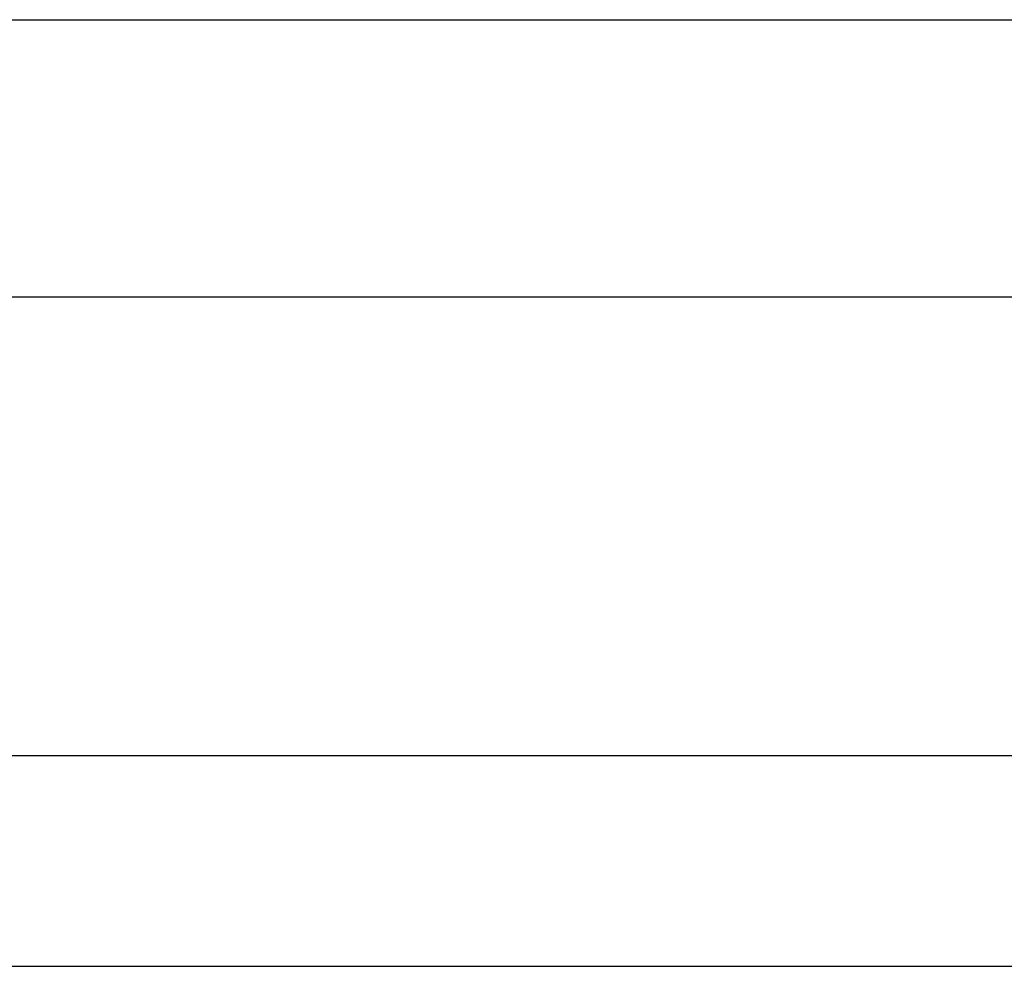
# Model space of a CAD drawing. Header units: centimetres. Extents: x -131 to 30, y 97 to 149.
# Tile 288 of 656: x -50.542 to -50.111, y 142.259 to 142.673. Entities that reach past the tile are written whole.
import ezdxf

# ---------------------------------------------------------------- set-up
doc = ezdxf.new("R2010")
doc.units = ezdxf.units.CM
doc.layers.add('Calque 02', color=7, linetype='Continuous', true_color=0x7d26cd)
doc.layers.add('Calque 06', color=7, linetype='Continuous', true_color=0x815a2c)

msp = doc.modelspace()

# ---------------------------------------------------------------- linework, layer by layer
at = {"layer": 'Calque 02'}
msp.add_open_spline([(-108.87303, 142.35101, 48.67047), (-49.87303, 142.35101, 48.67047), (9.12697, 142.35101, 48.67047)], degree=2, dxfattribs=at)
at = {"layer": 'Calque 06'}
for points in [[(-107.00103, 142.67312, 12.91113), (-49.96522, 142.67312, 12.91113), (7.07059, 142.67312, 12.91113)], [(-107.00103, 142.67312, 5.14345), (-49.96522, 142.67312, 5.14345), (7.07059, 142.67312, 5.14345)], [(-107.00103, 142.67312, 8.76232), (-49.96522, 142.67312, 8.76232), (7.07059, 142.67312, 8.76232)], [(-107.00103, 142.67312, 12.91113), (-49.96522, 142.67312, 12.91113), (7.07059, 142.67312, 12.91113)], [(-107.00103, 142.67312, 5.14345), (-49.96522, 142.67312, 5.14345), (7.07059, 142.67312, 5.14345)], [(-107.00103, 142.67312, 8.76232), (-49.96522, 142.67312, 8.76232), (7.07059, 142.67312, 8.76232)], [(-107.00103, 142.55174, 4.76873), (-49.96522, 142.55174, 4.76873), (7.07059, 142.55174, 4.76873)], [(-107.00103, 142.55174, 4.76873), (-49.96522, 142.55174, 4.76873), (7.07059, 142.55174, 4.76873)], [(-107.00103, 142.25871, 4.61352), (-49.96522, 142.25871, 4.61352), (7.07059, 142.25871, 4.61352)], [(-107.00103, 142.25871, 4.61352), (-49.96522, 142.25871, 4.61352), (7.07059, 142.25871, 4.61352)]]:
    msp.add_open_spline(points, degree=2, dxfattribs=at)

doc.saveas('drawing.dxf')
